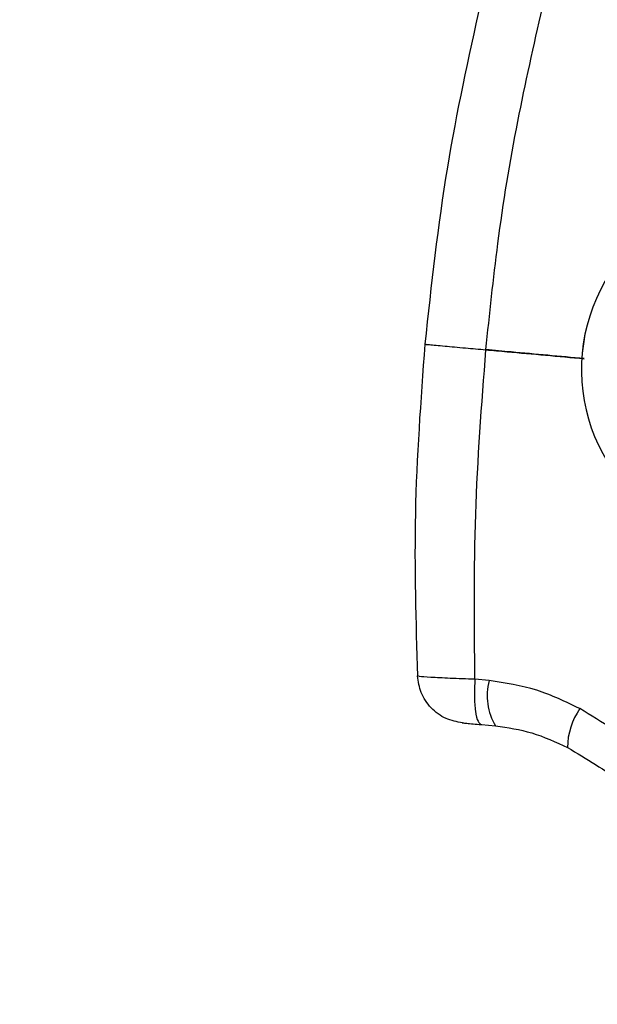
# Model space of a CAD drawing. Header units: inches. Extents: x 170 to 284, y 215 to 248.
# Tile 669 of 1056: x 210.7682 to 210.8204, y 244.3218 to 244.4108. Entities that reach past the tile are written whole.
import ezdxf

# ---------------------------------------------------------------- set-up
doc = ezdxf.new("R2010")
doc.units = ezdxf.units.IN
doc.header["$LTSCALE"] = 0.25
doc.header["$MEASUREMENT"] = 0
doc.layers.add('LH FRONT OF HOOD', color=7, linetype='Continuous')

msp = doc.modelspace()

# ---------------------------------------------------------------- hatches: boundary and pattern name
at = {"layer": 'LH FRONT OF HOOD'}
h = msp.add_hatch(dxfattribs=at)
h.set_pattern_fill('ANSI31', color=256, scale=0.34241245, angle=2.8e-322, style=0)
h.set_pattern_definition([(45, (200.7896657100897, 238.187647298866), (-0.03026527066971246, 0.03026527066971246), [])])
edge = h.paths.add_edge_path(flags=0)
edge.add_arc((211.0763061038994, 244.0798696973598), 0.021400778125, 89.9999999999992, 390.52248781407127, ccw=False)
edge.add_line((211.0763061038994, 244.1012704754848), (211.1490687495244, 244.1012704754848))
edge.add_arc((211.1490687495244, 244.5121654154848), 0.4108949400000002, 270, 450.0000000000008)
edge.add_line((211.1490687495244, 244.9230603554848), (210.6654111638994, 244.9230603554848))
edge.add_arc((210.6654111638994, 244.9273405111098), 0.004280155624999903, 180.0000000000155, 269.9999999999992, ccw=False)
edge.add_line((210.6611310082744, 244.9273405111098), (210.6611310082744, 244.9701420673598))
edge.add_arc((210.6654111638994, 244.9701420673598), 0.004280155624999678, 360, 540, ccw=False)
edge.add_line((210.6696913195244, 244.9701420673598), (210.6696913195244, 244.9273405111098))
edge.add_line((210.6696913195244, 244.9273405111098), (210.6664589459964, 244.9273405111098))
edge.add_line((210.6664589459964, 244.9273405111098), (210.6664589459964, 244.9701420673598))
edge.add_arc((210.6654111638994, 244.9701420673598), 0.001047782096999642, 360, 540.0000000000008)
edge.add_line((210.6643633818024, 244.9701420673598), (210.6643633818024, 244.9273405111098))
edge.add_arc((210.6654111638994, 244.9273405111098), 0.001047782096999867, 180, 270)
edge.add_line((210.6654111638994, 244.9262927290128), (211.1490687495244, 244.9262927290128))
edge.add_arc((211.1490687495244, 244.5121654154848), 0.4141273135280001, 269.9999999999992, 450, ccw=False)
edge.add_line((211.1490687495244, 244.0980381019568), (211.0763061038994, 244.0980381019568))
edge.add_arc((211.0763061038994, 244.0798696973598), 0.018168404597, 450.0000000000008, 750.5224878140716)
edge.add_arc((211.0910543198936, 244.0885648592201), 0.001047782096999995, 390.5224878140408, 495.0000000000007)
edge.add_line((211.0903134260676, 244.0893057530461), (211.0816182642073, 244.0806105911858))
edge.add_line((211.0816182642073, 244.0806105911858), (211.0793326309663, 244.0828962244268))
edge.add_line((211.0793326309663, 244.0828962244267), (211.0880277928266, 244.091591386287))
edge.add_arc((211.0910543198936, 244.0885648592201), 0.004280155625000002, 390.522487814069, 495.0000000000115, ccw=False)
h = msp.add_hatch(dxfattribs=at)
h.set_pattern_fill('ANSI31', color=256, scale=0.34241245, style=0)
h.set_pattern_definition([(45, (200.7563139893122, 238.187647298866), (-0.03026527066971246, 0.03026527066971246), [])])
edge = h.paths.add_edge_path(flags=0)
edge.add_line((211.1157170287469, 244.9187801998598), (210.7733045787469, 244.9187801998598))
edge.add_line((210.7733045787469, 244.9187801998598), (210.7733045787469, 244.9230603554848))
edge.add_line((210.7733045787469, 244.9230603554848), (211.1157170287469, 244.9230603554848))
edge.add_arc((211.1157170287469, 244.5121654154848), 0.4108949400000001, 269.9999999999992, 450, ccw=False)
edge.add_line((211.1157170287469, 244.1012704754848), (211.0429543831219, 244.1012704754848))
edge.add_line((211.0429543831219, 244.1012704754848), (211.0429543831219, 244.1055506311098))
edge.add_line((211.0429543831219, 244.1055506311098), (211.1157170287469, 244.1055506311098))
edge.add_arc((211.1157170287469, 244.5121654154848), 0.406614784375, 270, 450.0000000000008)

# ---------------------------------------------------------------- linework, layer by layer
for p, q in [((210.8105819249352, 244.3510681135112), (210.8092986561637, 244.3511942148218)), ((210.8098937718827, 244.3470916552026), (210.8111700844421, 244.346973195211))]:
    msp.add_line(p, q, dxfattribs=at)
for centre, radius, start, end in [((210.8348536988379, 244.3791616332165), 0.01593228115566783, 125.5268038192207, 223.8416457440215), ((210.834855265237, 244.379161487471), 0.01593228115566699, 125.5268038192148, 223.8416457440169), ((210.815690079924, 244.349712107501), 0.005285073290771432, 165.1331995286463, 211.2139626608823), ((210.8237801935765, 244.3450006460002), 0.006116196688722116, 144.6932917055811, 179.800904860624)]:
    msp.add_arc(centre, radius, start, end, dxfattribs=at)
for points, knots in [([(210.8048115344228, 244.3814562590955), (210.80539056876, 244.3868043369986), (210.8065112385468, 244.3971550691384), (210.8087457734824, 244.4073229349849), (210.8098257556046, 244.4122372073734)], [0, 0, 0, 0, 0.5166859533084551, 1, 1, 1, 1]), ([(210.8102952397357, 244.3809586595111), (210.8106258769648, 244.3841541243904), (210.8113404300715, 244.3910599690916), (210.8130260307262, 244.4013739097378), (210.8146239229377, 244.4084251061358), (210.8153973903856, 244.4118382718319)], [0, 0, 0, 0, 0.3076441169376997, 0.6648617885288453, 1, 1, 1, 1]), ([(210.8041423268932, 244.3514844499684), (210.8039973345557, 244.3563772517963), (210.8037011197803, 244.3663730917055), (210.8044356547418, 244.3763520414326), (210.8048106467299, 244.3814464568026)], [0, 0, 0, 0, 0.4894838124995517, 1, 1, 1, 1]), ([(210.804851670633, 244.3814427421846), (210.8048462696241, 244.3814431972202), (210.804831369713, 244.3814444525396), (210.8052651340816, 244.3814049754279), (210.8063953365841, 244.3813024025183), (210.8082780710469, 244.3811317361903), (210.809666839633, 244.3810059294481), (210.8102943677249, 244.3809490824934)], [0, 0, 0, 0, 0.09013511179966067, 0.248658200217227, 0.5414135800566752, 0.7927834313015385, 1, 1, 1, 1]), ([(210.8093038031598, 244.351194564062), (210.8092543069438, 244.356160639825), (210.8091554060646, 244.3660836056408), (210.8099149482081, 244.375996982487), (210.8102943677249, 244.3809490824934)], [0, 0, 0, 0, 0.5004628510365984, 1, 1, 1, 1]), ([(210.8102943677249, 244.3809490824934), (210.8109296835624, 244.3808913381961), (210.8138927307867, 244.3806220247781), (210.8168552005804, 244.3803527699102), (210.8191824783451, 244.3801412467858)], [0, 0, 0, 0, 0.2144129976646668, 1, 1, 1, 1]), ([(210.8191827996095, 244.3801511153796), (210.8169802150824, 244.3803512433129), (210.8140179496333, 244.3806203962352), (210.8110550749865, 244.3808896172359), (210.810295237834, 244.3809586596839)], [0, 0, 0, 0, 0.7435473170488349, 1, 1, 1, 1]), ([(210.8081781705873, 244.3472508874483), (210.8076687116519, 244.3473509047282), (210.8066149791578, 244.3475577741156), (210.8052845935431, 244.3485551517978), (210.804350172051, 244.3499238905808), (210.8041952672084, 244.3509780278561), (210.8041203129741, 244.3514880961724)], [0, 0, 0, 0, 0.2415860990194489, 0.4996813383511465, 0.7579094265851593, 0.9999999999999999, 0.9999999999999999, 0.9999999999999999, 0.9999999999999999]), ([(210.8093037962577, 244.3511948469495), (210.8085291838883, 244.3512207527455), (210.8069701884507, 244.3512728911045), (210.8052228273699, 244.3513622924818), (210.8042119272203, 244.3514381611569), (210.8042207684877, 244.3514722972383), (210.8042242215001, 244.351485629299)], [0, 0, 0, 0, 0.2719162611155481, 0.5472623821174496, 0.8231804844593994, 0.9999999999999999, 0.9999999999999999, 0.9999999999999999, 0.9999999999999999]), ([(210.8093037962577, 244.3511948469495), (210.8092783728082, 244.3506737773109), (210.8092256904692, 244.3495940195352), (210.8093291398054, 244.3482343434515), (210.8095566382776, 244.3472927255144), (210.8097841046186, 244.3471570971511), (210.8098938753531, 244.3470916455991)], [0, 0, 0, 0, 0.2412900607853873, 0.4999999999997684, 0.7587099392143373, 1, 1, 1, 1]), ([(210.818788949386, 244.3485355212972), (210.8175053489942, 244.3491547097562), (210.814885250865, 244.3504186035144), (210.8120355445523, 244.3508487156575), (210.8105819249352, 244.3510681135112)], [0, 0, 0, 0, 0.4899054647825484, 1, 1, 1, 1]), ([(210.8295418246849, 244.3399845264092), (210.8295418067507, 244.3399845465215), (210.8280307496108, 244.3416791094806), (210.824690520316, 244.3449222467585), (210.820777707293, 244.3473178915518), (210.818788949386, 244.3485355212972)], [0, 0, 0, 0, 5.836249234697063e-06, 0.4917349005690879, 1, 1, 1, 1]), ([(210.808178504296, 244.3472508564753), (210.8081774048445, 244.3472509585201), (210.8080912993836, 244.3472589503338), (210.8081912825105, 244.347249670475), (210.808511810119, 244.3472199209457), (210.8091154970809, 244.3471638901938), (210.8096353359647, 244.3471156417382), (210.8098938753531, 244.3470916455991)], [0, 0, 0, 0, 0.003230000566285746, 0.252963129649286, 0.503230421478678, 0.7529340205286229, 1, 1, 1, 1]), ([(210.8111700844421, 244.346973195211), (210.812271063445, 244.3468170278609), (210.8145167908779, 244.346498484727), (210.8166014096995, 244.345520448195), (210.8176640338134, 244.3450218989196)], [0, 0, 0, 0, 0.4902549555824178, 1, 1, 1, 1]), ([(210.8176640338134, 244.3450218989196), (210.8193618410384, 244.3440184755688), (210.8228167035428, 244.3419766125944), (210.8256600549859, 244.3390802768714), (210.8271061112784, 244.3376072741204)], [0, 0, 0, 0, 0.4914254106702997, 1, 1, 1, 1])]:
    msp.add_open_spline(points, degree=3, knots=knots, dxfattribs=at)

doc.saveas('drawing.dxf')
